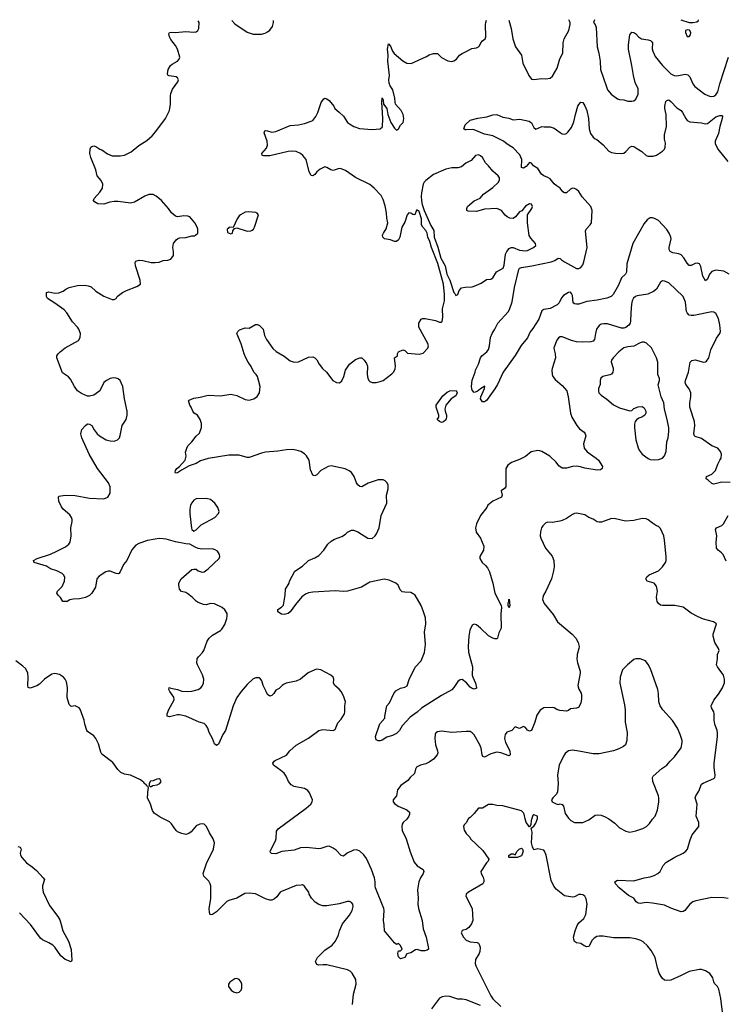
# Model space of a CAD drawing. Header units: inches. Extents: x 2057696 to 2160536, y 827480 to 1016834.
# Tile 414 of 422: x 2131967 to 2138863, y 1006592 to 1016217. Entities that reach past the tile are written whole.
import ezdxf

# ---------------------------------------------------------------- set-up
doc = ezdxf.new("R2010")
doc.units = ezdxf.units.IN
doc.header["$MEASUREMENT"] = 0
doc.layers.add('C1030', color=7, linetype='Continuous')
doc.layers.add('C1031', color=7, linetype='Continuous')

msp = doc.modelspace()

# ---------------------------------------------------------------- linework, layer by layer
at = {"layer": 'C1030', "color": 5}
for points, elevation in [([(2137413.7, 1010000), (2137412.7, 1009970), (2137417.1, 1009930), (2137443.1, 1009850), (2137443.7, 1009830), (2137423, 1009710), (2137431.9, 1009671.9), (2137454.5, 1009634.5), (2137458.3, 1009618.3), (2137457.6, 1009577.6), (2137450, 1009535.1), (2137427.4, 1009492.6), (2137410, 1009485.6), (2137350, 1009479.5), (2137330, 1009465.1), (2137310, 1009457.6), (2137245.1, 1009465.1), (2137215.4, 1009475.4), (2137190, 1009491.8), (2137170, 1009495.1), (2137090, 1009489.4), (2137052.8, 1009467.2), (2137020.9, 1009419.1), (2137000.7, 1009350), (2136970, 1009269), (2136950, 1009260.9), (2136930, 1009272.3), (2136910, 1009297.2), (2136890, 1009309.4), (2136850, 1009289.4), (2136810, 1009305.2), (2136777.3, 1009270), (2136729, 1009251), (2136710, 1009229), (2136705.5, 1009190), (2136716.1, 1009150), (2136756.5, 1009070), (2136760.7, 1009030), (2136750, 1009020.9), (2136670, 1009051), (2136630, 1009056.9), (2136570, 1009042), (2136510, 1009009.6), (2136494.5, 1009014.5), (2136486.3, 1009030), (2136477.3, 1009097.2), (2136464.2, 1009130), (2136410, 1009226.6), (2136390, 1009247), (2136370, 1009257.6), (2136330, 1009259.7), (2136190, 1009249.7), (2136090, 1009262), (2136050, 1009256), (2136034, 1009246), (2136027.3, 1009230), (2136025.5, 1009194.5), (2136030.4, 1009130), (2136050.4, 1009070), (2136052.4, 1009050), (2136046.4, 1009030), (2136011.4, 1008988.6), (2135970, 1008957.6), (2135937.2, 1008942.8), (2135884.7, 1008930), (2135846, 1008910), (2135834, 1008890), (2135824, 1008850), (2135782, 1008810), (2135761.3, 1008778.7), (2135690.7, 1008730), (2135658.8, 1008690), (2135650.6, 1008629.4), (2135616, 1008590), (2135616, 1008570), (2135630, 1008556), (2135664.7, 1008530), (2135750, 1008494), (2135774.8, 1008470), (2135777.3, 1008450), (2135770.7, 1008430), (2135750, 1008401.2), (2135714, 1008370), (2135706, 1008354), (2135700.3, 1008330), (2135705.8, 1008290), (2135742.2, 1008210), (2135783, 1008083), (2135822.2, 1007982.2), (2135850, 1007947.2), (2135910.7, 1007910), (2135918, 1007890), (2135910.4, 1007870), (2135882.4, 1007830), (2135867, 1007790), (2135856, 1007710), (2135862, 1007630), (2135858.4, 1007570), (2135863.8, 1007530), (2135901.6, 1007410), (2135910.6, 1007330), (2135939.1, 1007250), (2135963.6, 1007136.4), (2135962, 1007130), (2135950, 1007122), (2135925.4, 1007114.6), (2135890, 1007115.3), (2135850, 1007129), (2135835.3, 1007124.7), (2135790, 1007095.3), (2135750, 1007086), (2135730, 1007048.7), (2135690, 1007035.3), (2135670, 1007058), (2135662, 1007090), (2135670, 1007114), (2135690, 1007114), (2135706, 1007130), (2135690, 1007166), (2135670, 1007186), (2135650, 1007178), (2135630, 1007194), (2135533.2, 1007310), (2135529.3, 1007370), (2135521.6, 1007410), (2135527.9, 1007510), (2135525, 1007530), (2135443.5, 1007730), (2135439.8, 1007750), (2135442.4, 1007790), (2135435.1, 1007830), (2135406.6, 1007910), (2135356.8, 1008016.8), (2135330, 1008051.8), (2135290, 1008089.4), (2135261.2, 1008101.2), (2135230, 1008099.5), (2135166, 1008070), (2135130, 1008041.2), (2135110, 1008046), (2135058.4, 1008098.4), (2135030, 1008119.6), (2134990, 1008137.6), (2134970, 1008135.1), (2134910, 1008114.7), (2134890, 1008113), (2134770, 1008125.1), (2134710, 1008122.6), (2134650, 1008099.6), (2134530, 1008084.5), (2134470, 1008064.5), (2134427, 1008067), (2134417.2, 1008077.2), (2134413.2, 1008090), (2134466.3, 1008190), (2134473.3, 1008213.3), (2134476.6, 1008283.4), (2134491.4, 1008308.6), (2134766, 1008510), (2134813.2, 1008550), (2134825.2, 1008570), (2134829.2, 1008590), (2134798.9, 1008658.9), (2134783.2, 1008683.2), (2134750, 1008702.7), (2134650, 1008721.6), (2134618.3, 1008738.3), (2134593.3, 1008770), (2134570, 1008820.9), (2134550.8, 1008850.8), (2134518.9, 1008878.9), (2134446, 1008930), (2134439.3, 1008950), (2134453.2, 1008970), (2134463.5, 1008976.5), (2134573.6, 1009026.4), (2134605.2, 1009070), (2134670, 1009126.8), (2134790, 1009194.8), (2134888.7, 1009270), (2134930, 1009277.1), (2135030, 1009268.4), (2135050, 1009277.3), (2135075.8, 1009344.2), (2135110, 1009380.4), (2135139.8, 1009430), (2135144.2, 1009450), (2135143, 1009510), (2135149.5, 1009550), (2135130, 1009609), (2135110, 1009649), (2135090, 1009673.2), (2135045.2, 1009710), (2135033.2, 1009730), (2135037.2, 1009770), (2135029, 1009790), (2135008.7, 1009810), (2134910, 1009862.7), (2134870, 1009866.6), (2134850, 1009860.9), (2134787.2, 1009832.8), (2134710, 1009769.5), (2134668.3, 1009751.7), (2134570, 1009732), (2134550, 1009722.7), (2134531, 1009710), (2134501, 1009679), (2134470, 1009662), (2134450.7, 1009629.3), (2134430.6, 1009609.4), (2134410, 1009605.2), (2134390, 1009622), (2134374.5, 1009650), (2134346.6, 1009710), (2134334.2, 1009754.2), (2134317.5, 1009777.5), (2134310, 1009784), (2134275.3, 1009784.7), (2134250, 1009773.2), (2134190, 1009719.3), (2134130.3, 1009649.7), (2134090.4, 1009590), (2134051.6, 1009508.4), (2133979.3, 1009270), (2133950.7, 1009230), (2133910, 1009135.3), (2133890, 1009122), (2133870, 1009138), (2133849.5, 1009190), (2133817, 1009250), (2133806.6, 1009290), (2133790, 1009317.2), (2133770, 1009336), (2133722, 1009350), (2133589.4, 1009409.4), (2133530, 1009421.2), (2133510, 1009421.2), (2133430, 1009402.7), (2133409.5, 1009409.5), (2133407, 1009430), (2133424.9, 1009475.1), (2133475.1, 1009570), (2133473.1, 1009593.1), (2133433.2, 1009650), (2133425.2, 1009670), (2133428, 1009690), (2133442.8, 1009682.8), (2133510, 1009670.4), (2133550, 1009654), (2133608.7, 1009648.7), (2133650, 1009653.8), (2133710.6, 1009669.4), (2133735.8, 1009684.2), (2133750, 1009701.6), (2133761.7, 1009730), (2133765.4, 1009770), (2133752.9, 1009812.9), (2133702.9, 1009910), (2133697, 1009930), (2133702, 1009970), (2133712.7, 1009990), (2133722.8, 1010000)], 360), ([(2136363.2, 1010000), (2136391.7, 1009890), (2136390.4, 1009810.4), (2136394.9, 1009790), (2136421.6, 1009730), (2136432.7, 1009687.3), (2136430, 1009682), (2136410, 1009674), (2136390, 1009679.3), (2136370, 1009692.7), (2136333.7, 1009733.7), (2136290, 1009767), (2136270, 1009762.9), (2136250, 1009747), (2136211.3, 1009688.7), (2136190, 1009665.6), (2136090, 1009611.1), (2135893.7, 1009486.3), (2135850, 1009447.1), (2135782.2, 1009397.8), (2135705.5, 1009314.5), (2135678, 1009270), (2135650, 1009239.3), (2135610, 1009219.5), (2135555.9, 1009204.1), (2135510, 1009174), (2135490, 1009168.7), (2135470, 1009168.7), (2135450, 1009178), (2135442.7, 1009210), (2135486.8, 1009333.2), (2135535.3, 1009390), (2135535.3, 1009410), (2135555.3, 1009510), (2135580.2, 1009539.8), (2135622.7, 1009630), (2135644.4, 1009655.6), (2135690, 1009684), (2135730, 1009690.8), (2135754, 1009706), (2135773.4, 1009766.6), (2135832.3, 1009887.7), (2135889.3, 1009950.7), (2135910.7, 1010000)], 340), ([(2138890, 1007625.2), (2138850, 1007632.7), (2138730, 1007635.1), (2138574.6, 1007605.4), (2138546.6, 1007593.4), (2138514.8, 1007570), (2138466.8, 1007510), (2138450, 1007498), (2138430, 1007496), (2138330, 1007532), (2138270, 1007560.7), (2138150, 1007582), (2138090, 1007586.6), (2138030, 1007577.2), (2138010, 1007582), (2137993.2, 1007593.2), (2137968.7, 1007630), (2137916.6, 1007656.6), (2137825.2, 1007730), (2137789.2, 1007770), (2137782, 1007790), (2137810, 1007806), (2137970, 1007799.5), (2138070, 1007827.4), (2138130, 1007837.3), (2138169, 1007851), (2138202, 1007870), (2138225.6, 1007890), (2138255.6, 1007950), (2138282, 1007978), (2138370, 1008032.2), (2138450, 1008068.5), (2138477.6, 1008090), (2138493, 1008110), (2138501.3, 1008130), (2138519.4, 1008200.6), (2138538.7, 1008250), (2138605.2, 1008330), (2138602.7, 1008370), (2138578.7, 1008430), (2138588, 1008550), (2138568, 1008612), (2138574.5, 1008630), (2138605.4, 1008674.6), (2138630, 1008742.8), (2138646, 1008754), (2138750, 1008798.8), (2138759.3, 1008810), (2138763.7, 1008830), (2138754.5, 1008910), (2138754.8, 1008945.2), (2138787, 1009210), (2138786.8, 1009246.8), (2138782.7, 1009270), (2138759.3, 1009330), (2138752.7, 1009370), (2138753.2, 1009430), (2138749.2, 1009450), (2138729.3, 1009490), (2138725.2, 1009510), (2138750, 1009564.7), (2138796.6, 1009623.4), (2138834.8, 1009685.2), (2138854.6, 1009734.6), (2138855.3, 1009770), (2138844, 1009810), (2138785.2, 1009890), (2138777.2, 1009910), (2138785.2, 1009970), (2138785.2, 1010000)], 360), ([(2135218.9, 1006590), (2135228.2, 1006691.8), (2135254, 1006790), (2135253.4, 1006833.4), (2135217.2, 1006897.2), (2135196.3, 1006916.3), (2135170, 1006929.6), (2134970, 1006978), (2134930, 1006979.7), (2134890, 1006974), (2134870, 1006982.7), (2134858.4, 1007010), (2134878.4, 1007050), (2134916.2, 1007090), (2134950, 1007120.4), (2135019.3, 1007170), (2135052, 1007210), (2135083.7, 1007270), (2135093.6, 1007310), (2135120.1, 1007379.9), (2135190, 1007462.8), (2135217, 1007510), (2135226.6, 1007550), (2135222.7, 1007570), (2135210, 1007589), (2135190, 1007597), (2135170, 1007596.2), (2135090, 1007574.7), (2134970, 1007555.8), (2134930, 1007555.8), (2134890, 1007566.6), (2134854.5, 1007590), (2134819.3, 1007630), (2134797.2, 1007670), (2134793.2, 1007690), (2134759, 1007730), (2134750, 1007748), (2134730, 1007759), (2134718, 1007758), (2134670, 1007752.7), (2134524.7, 1007695.3), (2134512.7, 1007687.3), (2134478.3, 1007641.7), (2134456, 1007624), (2134430, 1007611.6), (2134410, 1007611.3), (2134370, 1007624.4), (2134270, 1007672), (2134210, 1007679.8), (2134165.5, 1007674.5), (2134089.1, 1007630.9), (2134010, 1007608.4), (2133990, 1007598.3), (2133890, 1007495.4), (2133850, 1007471.8), (2133827.6, 1007467.6), (2133820.5, 1007490), (2133819.7, 1007530), (2133835.8, 1007624.2), (2133834.8, 1007750), (2133829.7, 1007770), (2133815.7, 1007795.7), (2133764.8, 1007844.8), (2133761.3, 1007870), (2133791.5, 1007970), (2133861.2, 1008110), (2133869.2, 1008170), (2133857.2, 1008210), (2133821.2, 1008270), (2133793.2, 1008330), (2133770, 1008354), (2133750, 1008357.2), (2133726.4, 1008353.6), (2133690, 1008335.3), (2133641.4, 1008278.6), (2133619.3, 1008260.7), (2133590, 1008252.7), (2133550, 1008260.7), (2133510, 1008277.6), (2133494.5, 1008290), (2133450, 1008355.1), (2133430, 1008377), (2133340.1, 1008420.1), (2133281.2, 1008461.2), (2133265.4, 1008485.4), (2133244.5, 1008550), (2133215.1, 1008610), (2133222, 1008698), (2133226, 1008706), (2133222, 1008722), (2133210, 1008726), (2133202, 1008742), (2133190, 1008746), (2133180.4, 1008760.4), (2133146.6, 1008786.6), (2133051.1, 1008831.1), (2132990, 1008841.3), (2132956.6, 1008856.6), (2132926.7, 1008886.7), (2132875.6, 1008955.6), (2132770, 1009037.2), (2132758, 1009058), (2132737.2, 1009137.2), (2132711.3, 1009191.3), (2132690, 1009216), (2132630, 1009259), (2132621.2, 1009270), (2132602.7, 1009330), (2132596, 1009370), (2132558, 1009478), (2132548.9, 1009488.9), (2132510, 1009508.7), (2132470, 1009504), (2132450, 1009522), (2132429.5, 1009590), (2132434, 1009690), (2132423.8, 1009743.8), (2132411, 1009771), (2132394.5, 1009790), (2132356.6, 1009816.6), (2132310, 1009827.3), (2132280.7, 1009819.3), (2132210, 1009771.6), (2132159, 1009721), (2132135.2, 1009704.8), (2132070, 1009682.9), (2132050, 1009689), (2132046.3, 1009710), (2132050.9, 1009790), (2132046.2, 1009830), (2132026.2, 1009870), (2131998.5, 1009898.5), (2131930, 1009949.7)], 380), ([(2138840.3, 1006490), (2138817.7, 1006650), (2138799.8, 1006739.8), (2138786.3, 1006766.3), (2138756.6, 1006796.6), (2138749.2, 1006810.8), (2138741.2, 1006850), (2138712.1, 1006892.1), (2138670, 1006919), (2138630, 1006933.2), (2138610, 1006933.2), (2138510, 1006914.5), (2138430, 1006873.3), (2138330, 1006829.6), (2138290, 1006825.6), (2138270, 1006829.6), (2138246.3, 1006846.3), (2138217, 1006897), (2138198.9, 1006950), (2138177.4, 1007050), (2138139.5, 1007119.5), (2138103.3, 1007163.3), (2138061.6, 1007201.6), (2138036.8, 1007216.8), (2137990, 1007233.5), (2137930, 1007243.1), (2137770, 1007242.3), (2137670, 1007259.8), (2137630, 1007259.8), (2137605.9, 1007254.1), (2137580.4, 1007239.6), (2137562.2, 1007217.8), (2137530, 1007157.2), (2137510, 1007155.1), (2137483.8, 1007163.8), (2137450, 1007186.6), (2137410, 1007193.2), (2137390, 1007206), (2137380.9, 1007230), (2137380.7, 1007250), (2137395.1, 1007310), (2137415.7, 1007364.3), (2137430.8, 1007389.2), (2137478.9, 1007430), (2137499.7, 1007470), (2137511.8, 1007570), (2137503.6, 1007623.6), (2137489.6, 1007649.6), (2137470, 1007662.7), (2137450, 1007667), (2137430, 1007667), (2137390, 1007643.7), (2137370, 1007638.4), (2137290, 1007652.7), (2137210, 1007718.4), (2137186.4, 1007746.4), (2137162.6, 1007802.6), (2137113.3, 1008050), (2137097, 1008090), (2137090, 1008099.3), (2137030, 1008113.2), (2136990, 1008102), (2136977.2, 1008130), (2136969.5, 1008170), (2136974, 1008274), (2136966, 1008314), (2136990, 1008332), (2137010, 1008362), (2137028.7, 1008410), (2137028.7, 1008430), (2136990, 1008444), (2136983.4, 1008436.6), (2136964, 1008390), (2136962, 1008350), (2136954, 1008326), (2136950, 1008326), (2136917.2, 1008370), (2136905.4, 1008405.4), (2136897.6, 1008450), (2136890, 1008465.2), (2136870, 1008482.7), (2136690, 1008533.2), (2136630, 1008534), (2136590, 1008544), (2136550, 1008544), (2136490, 1008509), (2136450, 1008508), (2136430, 1008488), (2136410, 1008458), (2136370, 1008418), (2136351.6, 1008408.4), (2136330, 1008366), (2136310, 1008346), (2136304.7, 1008330), (2136310, 1008294), (2136330, 1008262), (2136366, 1008226), (2136371.3, 1008210), (2136494.2, 1008094.2), (2136551.3, 1008010), (2136544.7, 1007990), (2136530, 1007975.3), (2136474, 1007890), (2136476.3, 1007870), (2136496, 1007836), (2136504.2, 1007810), (2136504.2, 1007790), (2136494.4, 1007770), (2136352.8, 1007687.2), (2136330.7, 1007669.3), (2136327.3, 1007650), (2136388.7, 1007528.7), (2136394.9, 1007410), (2136381.7, 1007378.3), (2136355.6, 1007344.4), (2136330, 1007325.2), (2136302, 1007318), (2136291.3, 1007310), (2136282.8, 1007290), (2136302.8, 1007250), (2136330, 1007220.7), (2136370, 1007201.6), (2136436.4, 1007196.4), (2136450, 1007190.7), (2136460.5, 1007170), (2136466.9, 1007146.9), (2136464.9, 1007110), (2136457.3, 1007090), (2136420.2, 1007030), (2136416.9, 1006990), (2136423.2, 1006970), (2136570, 1006676.5), (2136590, 1006646.2), (2136669, 1006570)], 380), ([(2131950, 1008135.3), (2131970, 1008126.8), (2131980.5, 1008110), (2131972.4, 1008070), (2131974, 1008050), (2131985.9, 1008025.9), (2132034, 1007974), (2132090, 1007936.4), (2132130, 1007899.3), (2132197.3, 1007830), (2132210, 1007811), (2132188.5, 1007751.5), (2132188.2, 1007730), (2132197.1, 1007690), (2132257.1, 1007557.1), (2132338, 1007450), (2132357.3, 1007417.3), (2132373.5, 1007373.5), (2132388.5, 1007310), (2132442.4, 1007210), (2132470.5, 1007129.5), (2132476, 1007024), (2132470, 1007008.7), (2132410, 1007029.2), (2132370, 1007066), (2132309.8, 1007149.8), (2132289.8, 1007169.8), (2132250, 1007194), (2132190, 1007221.7), (2132170, 1007237.7), (2132073, 1007373), (2131965.5, 1007485.5)], 380), ([(2136470, 1006579.7), (2136330, 1006634.8), (2136290, 1006643.2), (2136250, 1006643.1), (2136170, 1006669.7), (2136130, 1006673), (2136094.6, 1006665.4), (2136070, 1006651.8), (2135990, 1006549.4)], 380)]:
    msp.add_lwpolyline(points, dxfattribs=dict(at, elevation=elevation))
for points, elevation in [([(2138030, 1009969), (2137990, 1009969), (2137970, 1009961.2), (2137906, 1009910), (2137858, 1009862), (2137834, 1009790), (2137830.6, 1009730), (2137878.3, 1009518.3), (2137883.7, 1009470), (2137885.2, 1009350), (2137904.9, 1009250), (2137900.3, 1009170), (2137888, 1009130), (2137866.6, 1009113.4), (2137822, 1009090), (2137770, 1009069.8), (2137630, 1009039.8), (2137570, 1009040.3), (2137430, 1009068.3), (2137370, 1009075.6), (2137330.4, 1009069.6), (2137318.3, 1009061.7), (2137297, 1009043), (2137281.1, 1009018.9), (2137238.7, 1008930), (2137223.9, 1008836.1), (2137228.5, 1008750), (2137223.8, 1008670), (2137213.8, 1008646.2), (2137178, 1008610), (2137164.7, 1008590), (2137171.6, 1008571.6), (2137210, 1008551.3), (2137230, 1008546), (2137249.2, 1008550.8), (2137270, 1008546), (2137280.7, 1008530), (2137299, 1008459), (2137313.5, 1008433.5), (2137330.4, 1008410.4), (2137354.8, 1008390), (2137390, 1008370.7), (2137470, 1008370.7), (2137530, 1008395.5), (2137590, 1008440.7), (2137610, 1008444.9), (2137650, 1008440.5), (2137690, 1008426), (2137725.8, 1008405.9), (2137783.4, 1008363.4), (2137830, 1008316), (2137890, 1008286), (2137930, 1008276), (2137990, 1008286.8), (2138058, 1008310), (2138094, 1008330), (2138121.5, 1008358.5), (2138150, 1008401), (2138176, 1008430), (2138200.9, 1008490), (2138212.3, 1008570), (2138212.3, 1008610), (2138209.1, 1008630.9), (2138153, 1008770), (2138151.3, 1008808.7), (2138157.1, 1008822.9), (2138241.7, 1008898.3), (2138291, 1008929), (2138322.9, 1008970), (2138365.6, 1009010), (2138430, 1009100.7), (2138441.3, 1009150), (2138439.7, 1009170), (2138422, 1009230), (2138395.4, 1009290), (2138346.3, 1009366.3), (2138251.8, 1009470), (2138227, 1009510), (2138214.5, 1009550), (2138209.4, 1009630), (2138202, 1009670), (2138132, 1009870), (2138110, 1009915.3), (2138082, 1009950)], 380), ([(2133330, 1008795.3), (2133306.4, 1008793.6), (2133270, 1008778), (2133246.4, 1008773.6), (2133232, 1008750), (2133232.7, 1008732.7), (2133242, 1008722), (2133250, 1008722), (2133268.4, 1008731.6), (2133310, 1008738), (2133335.3, 1008750), (2133348, 1008770), (2133338, 1008790)], 380), ([(2136750, 1008026), (2136746, 1008030), (2136747.3, 1008047.3), (2136770, 1008062), (2136790, 1008062), (2136810, 1008054), (2136828, 1008090), (2136848.7, 1008110), (2136870, 1008118), (2136882, 1008110), (2136886, 1008090), (2136874.8, 1008050), (2136870, 1008044), (2136830, 1008028)], 380), ([(2134090, 1006844), (2134070, 1006842), (2134022, 1006810), (2134006, 1006790), (2134007.1, 1006767.1), (2134032, 1006730), (2134055.3, 1006715.3), (2134090, 1006706), (2134110, 1006712), (2134130, 1006732), (2134139, 1006750), (2134137.2, 1006790), (2134130, 1006808), (2134110, 1006835.3)], 420)]:
    msp.add_lwpolyline(points, close=True, dxfattribs=dict(at, elevation=elevation))
at = {"layer": 'C1031', "color": 5}
for points, elevation in [([(2138429.6, 1016216.2), (2138510, 1016187.6), (2138550, 1016187.6), (2138583.3, 1016196.7), (2138602, 1016210), (2138602.3, 1016216.5)], 360), ([(2133722.8, 1010000), (2133753.2, 1010030), (2133766, 1010050), (2133799.1, 1010140.9), (2133818, 1010170), (2133850, 1010200.7), (2133930, 1010247.3), (2133941.2, 1010258.8), (2133970, 1010304.7), (2133990, 1010362), (2133995.1, 1010390), (2133993.8, 1010413.8), (2133970, 1010449), (2133944, 1010470), (2133870, 1010505.2), (2133830.9, 1010509.1), (2133790, 1010496), (2133761.5, 1010501.5), (2133710, 1010521.2), (2133690, 1010534), (2133653.4, 1010573.4), (2133610, 1010605.2), (2133590, 1010616), (2133547, 1010627), (2133529.6, 1010649.6), (2133520.9, 1010690), (2133521.2, 1010710), (2133544, 1010750), (2133650, 1010841), (2133670, 1010846), (2133690, 1010844.7), (2133712, 1010830), (2133750, 1010817.3), (2133770, 1010820.7), (2133809, 1010850), (2133917.2, 1010950), (2133921.2, 1010970), (2133919, 1010990), (2133900.2, 1011020.2), (2133876.2, 1011036.2), (2133850, 1011043.7), (2133750, 1011042.7), (2133710, 1011049.2), (2133680.1, 1011060.1), (2133629.4, 1011089.4), (2133590, 1011092.3), (2133490, 1011111.6), (2133399.3, 1011139.3), (2133370, 1011143.6), (2133330, 1011145.1), (2133290, 1011140.5), (2133215.6, 1011124.4), (2133130, 1011097), (2133100.7, 1011079.3), (2133063.9, 1011036.1), (2133013.4, 1010930), (2132982, 1010890), (2132950, 1010819), (2132935.5, 1010804.5), (2132930, 1010801.2), (2132910, 1010803.7), (2132850, 1010825.1), (2132830, 1010825.1), (2132810, 1010818.4), (2132743.8, 1010776.2), (2132720.5, 1010750), (2132706.8, 1010670), (2132670.7, 1010610), (2132650, 1010589.3), (2132610, 1010569.5), (2132550, 1010555.1), (2132490, 1010552.3), (2132455.2, 1010544.8), (2132429.2, 1010529.2), (2132389.4, 1010529.4), (2132364, 1010570), (2132342, 1010590), (2132328.7, 1010610), (2132337.2, 1010630), (2132382.9, 1010677.1), (2132405.2, 1010730), (2132408.9, 1010768.9), (2132395.3, 1010790), (2132382, 1010802), (2132328.7, 1010830), (2132268.2, 1010848.2), (2132230, 1010874.5), (2132109.5, 1010909.5), (2132102, 1010930), (2132138, 1010950), (2132266.2, 1010993.8), (2132330, 1011020.5), (2132414.6, 1011065.4), (2132446.6, 1011090), (2132459.6, 1011110), (2132469.6, 1011170), (2132466, 1011250), (2132479.3, 1011310), (2132479.3, 1011330), (2132473.2, 1011350), (2132456.6, 1011376.6), (2132392.9, 1011432.9), (2132374.9, 1011454.9), (2132349.6, 1011510), (2132345.2, 1011550), (2132350, 1011558), (2132410, 1011567.7), (2132510, 1011564.9), (2132650, 1011538.7), (2132787.3, 1011532.7), (2132829.6, 1011550.4), (2132849.4, 1011590), (2132849.5, 1011650), (2132834.5, 1011690), (2132726.6, 1011830), (2132645.6, 1011970), (2132573.2, 1012130), (2132564, 1012170), (2132575.3, 1012210), (2132610, 1012251.3), (2132630, 1012264.7), (2132650, 1012262), (2132670.6, 1012250.6), (2132694, 1012206), (2132722.8, 1012170), (2132746, 1012150), (2132810.5, 1012110.5), (2132850, 1012099.1), (2132890, 1012097.3), (2132922, 1012110), (2132941.2, 1012130), (2132949.4, 1012150.6), (2132969.3, 1012250), (2133006, 1012310), (2133017.2, 1012350), (2133017.2, 1012390), (2132989.4, 1012510), (2132974.7, 1012630), (2132950, 1012689.3), (2132930, 1012705.6), (2132910, 1012713), (2132884.8, 1012715.2), (2132851.9, 1012708.1), (2132816, 1012690), (2132787.3, 1012670), (2132750, 1012589.2), (2132690, 1012546), (2132650, 1012535.1), (2132630, 1012535.1), (2132570, 1012562.9), (2132532.3, 1012590), (2132502.9, 1012630), (2132464.1, 1012704.1), (2132444.1, 1012724.1), (2132384.4, 1012764.4), (2132329.4, 1012910), (2132329.5, 1012930.5), (2132341.2, 1012950), (2132361.2, 1012970), (2132410, 1013007.7), (2132540.2, 1013079.8), (2132559, 1013110), (2132561.2, 1013150), (2132546, 1013190), (2132532.3, 1013210), (2132483.9, 1013263.9), (2132426.6, 1013350), (2132400.1, 1013380.1), (2132310, 1013446), (2132238, 1013490), (2132228.4, 1013511.6), (2132228, 1013550), (2132250, 1013558), (2132310, 1013542.8), (2132350, 1013547.3), (2132390, 1013562.8), (2132416.6, 1013583.4), (2132450, 1013599.1), (2132530, 1013618), (2132602, 1013622), (2132635.9, 1013615.9), (2132664.5, 1013604.5), (2132710, 1013562.8), (2132790, 1013514.8), (2132870, 1013482), (2132890, 1013482), (2132910, 1013492), (2132919, 1013510), (2132970, 1013550.7), (2133010, 1013570.7), (2133112.9, 1013607.1), (2133148, 1013630), (2133145.2, 1013670), (2133097, 1013810), (2133096, 1013844), (2133102.5, 1013857.5), (2133132.7, 1013867.3), (2133170, 1013863), (2133250, 1013843.8), (2133290, 1013841.6), (2133330, 1013848), (2133370, 1013862.8), (2133413.6, 1013866.4), (2133443.1, 1013876.9), (2133468.7, 1013911.3), (2133469.2, 1013950), (2133462.7, 1013990), (2133469.2, 1014030), (2133495.5, 1014064.5), (2133510, 1014076), (2133530, 1014082.8), (2133590, 1014086.8), (2133650, 1014104.7), (2133674.6, 1014105.4), (2133686, 1014110), (2133706, 1014130), (2133708, 1014170), (2133702, 1014190), (2133678, 1014230), (2133630, 1014288), (2133610, 1014295.3), (2133570, 1014298), (2133510, 1014288.7), (2133490, 1014295.3), (2133448.9, 1014328.9), (2133422, 1014370), (2133354, 1014450), (2133301.2, 1014490), (2133270, 1014506.6), (2133230, 1014507), (2133191, 1014490), (2133090, 1014432.3), (2133050, 1014424.5), (2132930, 1014439.5), (2132890, 1014439.5), (2132848, 1014432), (2132790, 1014414), (2132730, 1014415.3), (2132696.4, 1014436.4), (2132688.7, 1014450), (2132695.3, 1014470), (2132748.7, 1014530), (2132775.3, 1014570), (2132778, 1014610), (2132763.1, 1014643.1), (2132725.2, 1014690), (2132709.2, 1014750), (2132662.7, 1014870), (2132653.2, 1014910), (2132654, 1014950), (2132662, 1014970), (2132670, 1014978), (2132690, 1014984.7), (2132710, 1014978), (2132750.8, 1014950.8), (2132770, 1014946), (2132824.9, 1014904.9), (2132870, 1014884.9), (2132950, 1014884.9), (2132990, 1014890.7), (2133054.8, 1014925.2), (2133132.1, 1014987.9), (2133210, 1015034.8), (2133260.1, 1015079.9), (2133297.2, 1015122.8), (2133393.2, 1015250), (2133429.2, 1015330), (2133442, 1015390), (2133439.6, 1015470), (2133444.4, 1015495.6), (2133461.3, 1015538.7), (2133513.2, 1015610), (2133517.2, 1015630), (2133509.3, 1015649.3), (2133496.6, 1015656.6), (2133426.3, 1015666.3), (2133414, 1015674), (2133410, 1015686), (2133419.3, 1015730), (2133441.2, 1015770), (2133456.6, 1015783.4), (2133509, 1015810), (2133525.2, 1015830), (2133532.3, 1015850), (2133509.4, 1015930), (2133490, 1015965.2), (2133443.3, 1016023.3), (2133429.4, 1016050), (2133423.2, 1016076.8), (2133429.4, 1016090.6), (2133446.6, 1016093.4), (2133490, 1016090.5), (2133590, 1016102), (2133670, 1016094.8), (2133690, 1016098.8), (2133708.7, 1016110), (2133719, 1016130), (2133719.3, 1016190), (2133711.9, 1016206.8)], 360), ([(2135910.7, 1010000), (2135923.7, 1010030), (2135931.3, 1010110), (2135923.1, 1010230), (2135937.4, 1010310), (2135931.6, 1010370), (2135914.8, 1010430), (2135891.1, 1010491.1), (2135831.3, 1010591.3), (2135790, 1010618), (2135730, 1010619.6), (2135704.9, 1010624.9), (2135685.1, 1010645.1), (2135666.6, 1010690), (2135642.7, 1010710), (2135578.3, 1010738.3), (2135530, 1010746.6), (2135390, 1010717.7), (2135306.8, 1010670), (2135170, 1010629.6), (2135130, 1010627.6), (2135050, 1010635.1), (2134830, 1010620.5), (2134790, 1010613.6), (2134759, 1010601), (2134725.2, 1010574.8), (2134660.7, 1010499.3), (2134610.3, 1010430), (2134590, 1010413.3), (2134550, 1010402.9), (2134525.6, 1010405.6), (2134488.7, 1010430), (2134488, 1010450), (2134525.6, 1010474.4), (2134544.7, 1010495.3), (2134562, 1010590), (2134564, 1010650), (2134599, 1010710), (2134604, 1010730), (2134654.8, 1010825.2), (2134730, 1010876), (2134789.6, 1010930.4), (2134850, 1010956.3), (2134890, 1010980.7), (2134939, 1011030), (2134979, 1011090), (2135010, 1011118.8), (2135042.5, 1011137.5), (2135115.3, 1011164.7), (2135151.9, 1011188.1), (2135170, 1011206), (2135210, 1011226), (2135230, 1011226), (2135270, 1011210.8), (2135370, 1011148.4), (2135410, 1011147), (2135440.7, 1011170), (2135454, 1011190), (2135479.5, 1011250), (2135498, 1011370), (2135556, 1011490), (2135552.7, 1011570), (2135569, 1011630), (2135568.9, 1011668.9), (2135553.6, 1011693.6), (2135538, 1011710), (2135518, 1011718), (2135470, 1011718), (2135373.4, 1011686.6), (2135310, 1011649.4), (2135290, 1011652.3), (2135270, 1011669.3), (2135257, 1011690), (2135234, 1011750), (2135210, 1011789.2), (2135188.1, 1011808.1), (2135148, 1011828), (2135010, 1011855.1), (2134981, 1011850), (2134910.8, 1011810), (2134870, 1011766.6), (2134850, 1011759.3), (2134830, 1011765.2), (2134810, 1011818), (2134794.7, 1011910), (2134770, 1011952), (2134750, 1011973.6), (2134714.9, 1011994.9), (2134670, 1012008.3), (2134630, 1012014), (2134572.9, 1012012.9), (2134490, 1011999.2), (2134369.2, 1011990.8), (2134330, 1011981.1), (2134210, 1011938), (2134190, 1011938), (2134110, 1011959.5), (2134010, 1011960.7), (2133810, 1011927.3), (2133733.8, 1011906.2), (2133690, 1011879.7), (2133624.4, 1011855.6), (2133546.6, 1011813.4), (2133510, 1011786), (2133490, 1011784), (2133487, 1011790), (2133489.6, 1011810.4), (2133501.2, 1011830), (2133529.2, 1011850), (2133582.7, 1011910), (2133594, 1011950), (2133588.7, 1011990), (2133599, 1012030), (2133609, 1012050), (2133649.5, 1012090.5), (2133690, 1012146), (2133723.7, 1012176.3), (2133742.7, 1012230), (2133742.7, 1012270), (2133729.3, 1012310), (2133705.2, 1012350), (2133672.1, 1012372.1), (2133657.2, 1012390), (2133643.7, 1012430), (2133629.4, 1012450), (2133622.7, 1012470), (2133618, 1012490), (2133624, 1012496), (2133670, 1012516), (2133730, 1012526), (2133810, 1012546.8), (2133930, 1012539.1), (2134030, 1012557.3), (2134090, 1012544), (2134170, 1012503), (2134210, 1012497.3), (2134255.3, 1012510), (2134286.3, 1012533.7), (2134309.2, 1012570), (2134316, 1012630), (2134289.5, 1012729.5), (2134277.2, 1012750), (2134254, 1012770), (2134230, 1012828), (2134199, 1012870), (2134177.2, 1012910), (2134159.3, 1012950), (2134130, 1013048), (2134088.7, 1013150), (2134098, 1013170), (2134114.6, 1013185.4), (2134170, 1013204.7), (2134210, 1013202), (2134270, 1013238), (2134290, 1013238), (2134310, 1013226), (2134346, 1013190), (2134358.8, 1013130), (2134377.3, 1013090), (2134442, 1013002), (2134472.7, 1012972.7), (2134550, 1012926.7), (2134610, 1012881.3), (2134650, 1012868.4), (2134690, 1012873), (2134790, 1012918.8), (2134830, 1012921), (2134850, 1012910.8), (2134870, 1012891), (2134894, 1012850), (2134927.1, 1012807.1), (2134966, 1012770), (2135026, 1012690), (2135062, 1012670), (2135091.4, 1012668.6), (2135114.2, 1012685.8), (2135133.2, 1012730), (2135149.3, 1012790.7), (2135189, 1012850), (2135250, 1012896), (2135290, 1012911.3), (2135310, 1012911.3), (2135332, 1012890), (2135355.3, 1012855.3), (2135366, 1012830), (2135363.8, 1012750), (2135370, 1012712), (2135378.8, 1012690), (2135390, 1012678.8), (2135410, 1012670.8), (2135450, 1012670.8), (2135490, 1012678.8), (2135518, 1012690), (2135604.7, 1012755.3), (2135624, 1012776), (2135636, 1012804), (2135639, 1012830), (2135628.7, 1012910), (2135658, 1012930), (2135658, 1012950), (2135670, 1012971.3), (2135710, 1012990.8), (2135730, 1012982), (2135758, 1012958), (2135872.1, 1012947.9), (2135910, 1012956), (2135955.5, 1013004.5), (2135961.2, 1013030), (2135956, 1013050), (2135867, 1013210), (2135866, 1013250), (2135892, 1013288), (2135904.8, 1013295.2), (2135930, 1013297.1), (2136030, 1013275.5), (2136070, 1013260.5), (2136090, 1013259.1), (2136094.6, 1013265.4), (2136100.8, 1013310), (2136099.7, 1013390), (2136118.4, 1013470), (2136119.8, 1013530), (2136108.2, 1013630), (2136054.8, 1013834.8), (2135990.6, 1013990), (2135973.5, 1014050), (2135956.2, 1014090), (2135948.8, 1014130), (2135935.5, 1014155.5), (2135905.1, 1014190), (2135894.3, 1014210), (2135893.3, 1014270), (2135870, 1014342.7), (2135850, 1014356), (2135846.2, 1014353.8), (2135830, 1014309.2), (2135810, 1014312.7), (2135790, 1014324.5), (2135770, 1014329.2), (2135752.3, 1014307.7), (2135730, 1014239), (2135703, 1014190), (2135680.7, 1014090), (2135670, 1014064), (2135650, 1014049.2), (2135630.7, 1014049.3), (2135590, 1014065.2), (2135533.6, 1014073.6), (2135515.3, 1014090), (2135514, 1014110), (2135522, 1014130), (2135549.1, 1014170.9), (2135565.2, 1014230), (2135556.1, 1014276.1), (2135552.4, 1014330), (2135537, 1014397), (2135517.8, 1014457.8), (2135498.2, 1014498.2), (2135432, 1014570), (2135390, 1014604.2), (2135250, 1014674), (2135150, 1014742), (2135110, 1014759.7), (2135090, 1014760.5), (2135030, 1014742), (2135007.6, 1014747.6), (2134970, 1014773.2), (2134950, 1014779), (2134904.5, 1014755.5), (2134870.6, 1014729.4), (2134850, 1014702), (2134832, 1014690), (2134814.6, 1014694.6), (2134797.2, 1014730), (2134766, 1014850), (2134732.7, 1014890), (2134710, 1014909.5), (2134670, 1014927), (2134630, 1014932), (2134590, 1014926.6), (2134410, 1014886.6), (2134350, 1014886), (2134338, 1014890), (2134335.3, 1014895.3), (2134334, 1014910), (2134378.4, 1014961.6), (2134389.3, 1014990), (2134386.6, 1015030), (2134356, 1015110), (2134362, 1015130), (2134370, 1015133.4), (2134389.5, 1015130.5), (2134430, 1015117.1), (2134470, 1015122.4), (2134610, 1015182.4), (2134690, 1015188.4), (2134750, 1015200.4), (2134816.9, 1015223.1), (2134830, 1015230.5), (2134861.6, 1015270), (2134880.7, 1015310), (2134912.5, 1015407.5), (2134938, 1015442), (2134950, 1015451), (2134970, 1015442.8), (2134990, 1015426.8), (2135036, 1015370), (2135046, 1015350), (2135090, 1015314), (2135130, 1015273.4), (2135171.5, 1015211.5), (2135190, 1015197), (2135232.3, 1015172.3), (2135287.7, 1015152.3), (2135410, 1015141.7), (2135490, 1015150.3), (2135511.6, 1015168.4), (2135515.8, 1015250), (2135505.3, 1015410), (2135510, 1015451.3), (2135518, 1015430), (2135522.8, 1015390), (2135553.7, 1015350), (2135564.6, 1015290), (2135594.9, 1015210), (2135630, 1015156.4), (2135650, 1015137.3), (2135669.6, 1015150.4), (2135690, 1015184), (2135716, 1015210), (2135722, 1015250), (2135714, 1015290), (2135694, 1015330), (2135640.7, 1015390), (2135634.7, 1015410), (2135634.5, 1015450), (2135614.6, 1015530), (2135588.8, 1015570), (2135577.4, 1015597.4), (2135574.6, 1015630), (2135580.6, 1015670), (2135565.6, 1015810), (2135568.3, 1015868.3), (2135560.4, 1015930), (2135570, 1015982), (2135590, 1015958), (2135610.4, 1015910), (2135627.2, 1015887.2), (2135710, 1015813), (2135750, 1015792.7), (2135791.6, 1015788.4), (2135944.1, 1015855.9), (2135970, 1015874), (2136010, 1015886.8), (2136050, 1015886), (2136088.5, 1015848.5), (2136150, 1015813), (2136190, 1015808), (2136210, 1015813.4), (2136236, 1015830), (2136266, 1015870), (2136290, 1015887.7), (2136330, 1015904), (2136385.4, 1015934.6), (2136430, 1015942.8), (2136449.4, 1015950.6), (2136459.5, 1015960.5), (2136474, 1015990), (2136489, 1016010), (2136516, 1016030), (2136523.7, 1016050), (2136519.5, 1016170), (2136520.9, 1016190), (2136528.7, 1016212.4)], 340), ([(2134039.6, 1016207.5), (2134070, 1016176.3), (2134190, 1016095.5), (2134250, 1016075.5), (2134330, 1016074.8), (2134364.7, 1016084.7), (2134390, 1016098.8), (2134410, 1016114.8), (2134438, 1016150), (2134446.6, 1016190), (2134447.8, 1016208.3)], 360), ([(2136746.3, 1016212.8), (2136770.3, 1016130.3), (2136785.3, 1016030), (2136812.2, 1015950), (2136870.4, 1015870), (2136884.2, 1015790), (2136943.8, 1015670), (2136970, 1015634.8), (2136990, 1015630.6), (2137070, 1015642), (2137110, 1015638), (2137150, 1015646), (2137174.2, 1015665.9), (2137218.2, 1015741.8), (2137247.1, 1015832.9), (2137273.6, 1015890), (2137279.1, 1015990), (2137288.3, 1016030), (2137332.1, 1016110), (2137347.3, 1016170), (2137346.6, 1016190), (2137334.2, 1016214)], 340), ([(2137585.3, 1016214.5), (2137574, 1016190), (2137590.3, 1016170.3), (2137601.2, 1016141.2), (2137610, 1015951.3), (2137626.5, 1015890), (2137640.8, 1015810), (2137644.5, 1015730), (2137700.7, 1015560.7), (2137712.5, 1015532.5), (2137730, 1015506.8), (2137748.5, 1015488.5), (2137810, 1015444), (2137830, 1015437.3), (2137870, 1015433.4), (2137910, 1015420.7), (2137950, 1015419.1), (2137970, 1015424.9), (2137990, 1015438.8), (2138009.7, 1015490), (2138010, 1015542), (2137982.8, 1015602.8), (2137964.8, 1015670), (2137950.8, 1015770), (2137917.2, 1015930), (2137917.8, 1015970), (2137931.3, 1016068.7), (2137950, 1016094), (2137970, 1016090.7), (2137990, 1016078), (2138015.5, 1016050), (2138042.8, 1016030), (2138110, 1016018.7), (2138131.7, 1016011.7), (2138142.4, 1016002.4), (2138150.8, 1015990), (2138149.1, 1015930.9), (2138153.4, 1015910), (2138176, 1015856), (2138248.7, 1015768.7), (2138330, 1015687.7), (2138364, 1015670), (2138390, 1015666.5), (2138470, 1015684.4), (2138497.7, 1015677.7), (2138516.9, 1015656.9), (2138544.5, 1015590), (2138564.2, 1015564.1), (2138663.1, 1015490), (2138710, 1015470.2), (2138730, 1015465.8), (2138751.6, 1015468.4), (2138770, 1015482.4), (2138791.1, 1015510), (2138810.9, 1015590), (2138894.7, 1015850)], 340), ([(2138900.5, 1013730), (2138850, 1013757.7), (2138770, 1013768.2), (2138730, 1013754.8), (2138707.7, 1013730), (2138690, 1013680.9), (2138670, 1013665.1), (2138643.2, 1013710), (2138622.9, 1013802.9), (2138610, 1013831.5), (2138590, 1013838.3), (2138570, 1013833.7), (2138530, 1013813.7), (2138510, 1013815.4), (2138490, 1013836.9), (2138457.8, 1013890), (2138430, 1013917.6), (2138410, 1013926.8), (2138350, 1013938.2), (2138323, 1013950), (2138313.5, 1013970), (2138314, 1013990), (2138333.1, 1014073.1), (2138331.8, 1014091.8), (2138315.4, 1014130), (2138290, 1014166), (2138210, 1014253.3), (2138170, 1014274), (2138150, 1014280.7), (2138130, 1014280.7), (2138099.3, 1014260.7), (2138070, 1014224.5), (2137957.7, 1014030), (2137899.6, 1013830), (2137898.5, 1013750), (2137888.8, 1013730), (2137848.2, 1013691.8), (2137819, 1013621), (2137767, 1013530), (2137748.2, 1013511.8), (2137705.3, 1013494.7), (2137610, 1013475.4), (2137510, 1013461.6), (2137430, 1013435.1), (2137410, 1013435.4), (2137390, 1013439.7), (2137376.2, 1013450), (2137370, 1013522), (2137360.8, 1013540.8), (2137350, 1013552.8), (2137330, 1013549.7), (2137280.3, 1013519.7), (2137262.9, 1013497.1), (2137238.4, 1013450), (2137220.7, 1013430), (2137150, 1013392.3), (2137090, 1013382.7), (2137071, 1013370), (2137041.7, 1013290), (2136982, 1013198), (2136955.2, 1013164.8), (2136930, 1013107.6), (2136869.2, 1013030.8), (2136810, 1012935.1), (2136690.5, 1012770), (2136635.5, 1012650), (2136610, 1012609.2), (2136530, 1012495.3), (2136510, 1012482), (2136490, 1012482), (2136469, 1012510), (2136473.2, 1012530), (2136509, 1012610), (2136513.2, 1012633.2), (2136470, 1012609.3), (2136437.8, 1012582.2), (2136410, 1012574), (2136390, 1012596.9), (2136385.5, 1012610), (2136382.8, 1012630), (2136390, 1012692), (2136419.3, 1012770), (2136422.7, 1012790), (2136452.3, 1012850), (2136469.6, 1012910), (2136484.2, 1012930), (2136531.6, 1012968.4), (2136548.3, 1012991.7), (2136559.2, 1013030), (2136568.2, 1013110), (2136584.7, 1013150), (2136611.6, 1013190), (2136639.3, 1013250), (2136739.6, 1013360.4), (2136755.1, 1013384.9), (2136780.7, 1013459.3), (2136801.8, 1013598.2), (2136844.7, 1013775.3), (2136852.8, 1013787.2), (2136870, 1013795), (2136970.4, 1013809.6), (2137159.5, 1013850), (2137197, 1013863), (2137230, 1013884.9), (2137250, 1013882.4), (2137261.3, 1013870), (2137292.9, 1013850), (2137410, 1013784.3), (2137430, 1013784.2), (2137450, 1013795.2), (2137470, 1013820.9), (2137481.5, 1013850), (2137512.2, 1013990), (2137495.8, 1014150), (2137501.6, 1014170), (2137542.4, 1014210), (2137554, 1014230), (2137562.8, 1014350), (2137549.8, 1014390), (2137464.3, 1014484.3), (2137430, 1014536.9), (2137410, 1014557.4), (2137390, 1014568), (2137370, 1014569.6), (2137350, 1014560.5), (2137310, 1014524.5), (2137290, 1014523.7), (2137274.9, 1014534.9), (2137249.5, 1014570), (2137210, 1014595.1), (2137190, 1014613.7), (2137150, 1014659.8), (2137130, 1014672.9), (2137089, 1014689), (2137065.7, 1014705.7), (2137030, 1014763), (2136988.7, 1014788.7), (2136970, 1014814), (2136950, 1014819.3), (2136917.5, 1014782.5), (2136890, 1014765.1), (2136872.3, 1014772.3), (2136872.9, 1014850), (2136854.1, 1014894.1), (2136790, 1014963.5), (2136730, 1015000.5), (2136694.7, 1015030), (2136590, 1015081.5), (2136510, 1015097.2), (2136410, 1015139.8), (2136390, 1015144), (2136330, 1015139.5), (2136320.7, 1015140.7), (2136309, 1015150), (2136319.3, 1015190), (2136370, 1015236), (2136445.4, 1015254.6), (2136531.9, 1015268.1), (2136590, 1015286.8), (2136629.1, 1015290.9), (2136690, 1015264), (2136746, 1015254), (2136790, 1015239.3), (2136854.8, 1015245.2), (2136944.9, 1015224.9), (2136967.6, 1015207.6), (2136990, 1015164), (2137010, 1015144.9), (2137070, 1015172.7), (2137091.9, 1015168.1), (2137150, 1015170.5), (2137190, 1015156.4), (2137250, 1015113.4), (2137270, 1015102), (2137290, 1015098), (2137310, 1015104.9), (2137323.6, 1015116.4), (2137358.4, 1015161.6), (2137382.8, 1015217.2), (2137397.7, 1015290), (2137423, 1015370), (2137430, 1015386.8), (2137450, 1015412), (2137470, 1015406), (2137490, 1015376), (2137508.2, 1015330), (2137527.2, 1015250), (2137531.7, 1015150), (2137544.9, 1015104.9), (2137570, 1015068.2), (2137590, 1015052.7), (2137606.6, 1015046.6), (2137670, 1014994.9), (2137723, 1014930), (2137750, 1014919), (2137790, 1014911.4), (2137850, 1014907.7), (2137870, 1014913.4), (2137890, 1014927), (2137930, 1014970.6), (2137950, 1014979.3), (2137970, 1014975.8), (2137990, 1014964.2), (2138046.8, 1014926.8), (2138090, 1014888.5), (2138110, 1014881.3), (2138157.7, 1014882.3), (2138190, 1014892.4), (2138250, 1014932.4), (2138267.6, 1014950), (2138275.1, 1014970), (2138277.7, 1015010), (2138268.6, 1015050), (2138268.5, 1015090), (2138288.7, 1015171.3), (2138286.4, 1015290), (2138271.6, 1015350), (2138271.6, 1015370), (2138282.7, 1015417.3), (2138290, 1015426.8), (2138310, 1015433), (2138330, 1015418), (2138390, 1015354), (2138430.7, 1015330), (2138445.5, 1015310), (2138475.8, 1015250), (2138491.5, 1015231.5), (2138517.2, 1015217.2), (2138629.1, 1015209.1), (2138670, 1015198.4), (2138690, 1015201.3), (2138770, 1015266), (2138810, 1015281.6), (2138830, 1015278.8), (2138834.4, 1015270), (2138833.1, 1015250), (2138808.5, 1015171.5), (2138795.6, 1015104.4), (2138765.2, 1015030), (2138765.1, 1015005.1), (2138790.9, 1014950.9), (2138888.9, 1014830)], 320), ([(2138910, 1011692.3), (2138830, 1011695.1), (2138750, 1011675.6), (2138730, 1011682), (2138696.5, 1011716.5), (2138675.1, 1011730), (2138680.7, 1011750), (2138730, 1011774.9), (2138767.8, 1011810), (2138788.3, 1011871.7), (2138808.1, 1011911.9), (2138822.7, 1011930), (2138824.5, 1011970), (2138815.8, 1011995.8), (2138789.7, 1012029.7), (2138730, 1012051.3), (2138630, 1012124.4), (2138570, 1012143), (2138562.4, 1012150), (2138556.9, 1012170), (2138564.7, 1012250), (2138563.1, 1012290), (2138516.4, 1012430), (2138517.6, 1012470), (2138527.4, 1012530), (2138525.1, 1012570), (2138510, 1012609.6), (2138477.2, 1012650), (2138470.9, 1012670), (2138474, 1012690), (2138504.2, 1012770), (2138520.5, 1012870), (2138536.2, 1012883.8), (2138570, 1012890.3), (2138650, 1012867.7), (2138669.3, 1012870.7), (2138680.2, 1012879.8), (2138702.7, 1012910), (2138720.7, 1012990), (2138776.6, 1013103.4), (2138809.6, 1013150.4), (2138817, 1013170), (2138810, 1013235.3), (2138795.2, 1013295.2), (2138770, 1013346), (2138750, 1013358), (2138730, 1013360.9), (2138555.9, 1013324.1), (2138530, 1013323.8), (2138509.9, 1013329.9), (2138490.9, 1013350), (2138485.2, 1013365.2), (2138475.2, 1013455.2), (2138449.8, 1013509.8), (2138310, 1013644.5), (2138270, 1013662), (2138250, 1013662.7), (2138228.4, 1013651.6), (2138190, 1013581.2), (2138161.7, 1013558.3), (2138107, 1013533), (2138002.5, 1013517.5), (2137986, 1013510), (2137966.7, 1013493.3), (2137952.9, 1013467.1), (2137945.7, 1013434.3), (2137938.2, 1013350), (2137937.4, 1013270), (2137932.6, 1013250), (2137920.7, 1013230), (2137890, 1013208.2), (2137870, 1013201.7), (2137850, 1013201.6), (2137710, 1013242.6), (2137674.7, 1013245.3), (2137650, 1013240.5), (2137630, 1013227.8), (2137604.4, 1013190), (2137592.9, 1013150), (2137584.4, 1013090), (2137570, 1013074), (2137550, 1013066.9), (2137470, 1013063.4), (2137410, 1013067.5), (2137359.2, 1013079.2), (2137270, 1013116.4), (2137250, 1013115.1), (2137233.4, 1013106.6), (2137216.2, 1013083.8), (2137187.2, 1013010), (2137188.9, 1012990), (2137201.5, 1012950), (2137204.9, 1012910), (2137170, 1012808.7), (2137166, 1012790), (2137170.3, 1012750), (2137178, 1012730), (2137199.4, 1012699.4), (2137270, 1012642), (2137312.7, 1012590), (2137328.5, 1012530), (2137350.4, 1012370), (2137364.4, 1012330), (2137410.4, 1012250), (2137438.3, 1012218.3), (2137483.8, 1012183.8), (2137494.8, 1012170), (2137499.1, 1012150), (2137476.4, 1012070), (2137484.9, 1012030), (2137512.4, 1011992.4), (2137602, 1011930), (2137623, 1011910), (2137662.8, 1011850), (2137661, 1011830), (2137643.5, 1011816.5), (2137610, 1011812.7), (2137490, 1011832), (2137447.1, 1011847.1), (2137410, 1011853.7), (2137370, 1011849.7), (2137310, 1011831.8), (2137270, 1011832.3), (2137237.2, 1011857.2), (2137210, 1011892.7), (2137149.3, 1011950), (2137070, 1011995.1), (2137050, 1012003.7), (2137030, 1012006), (2136966.4, 1011993.6), (2136910, 1011947.3), (2136850, 1011916.2), (2136771.9, 1011888.1), (2136737, 1011863), (2136719.3, 1011830), (2136716.3, 1011650), (2136705.5, 1011634.5), (2136672, 1011610), (2136681, 1011570), (2136674, 1011550), (2136590, 1011509.6), (2136540.7, 1011470), (2136530.8, 1011450), (2136470.6, 1011370), (2136430, 1011288.7), (2136420.5, 1011250), (2136428.6, 1011208.6), (2136470.3, 1011150.3), (2136502, 1011070), (2136499.3, 1011030), (2136464, 1010970), (2136462.8, 1010950), (2136486, 1010910), (2136520.5, 1010880.5), (2136537.6, 1010857.6), (2136558.3, 1010818.3), (2136590.5, 1010710), (2136610.4, 1010610), (2136671.9, 1010491.9), (2136675.8, 1010470), (2136670.2, 1010410), (2136672.2, 1010267.8), (2136650, 1010222), (2136635.5, 1010170), (2136630, 1010165.1), (2136610, 1010164.2), (2136590, 1010171.3), (2136550, 1010194.3), (2136470, 1010269.7), (2136430, 1010300.5), (2136410, 1010307.6), (2136390, 1010299.5), (2136365.8, 1010250), (2136355.9, 1010190), (2136351.2, 1010090), (2136354.3, 1010034.3), (2136363.2, 1010000)], 340), ([(2138785.2, 1010000), (2138785.2, 1010010), (2138802, 1010050), (2138798, 1010070), (2138759, 1010130), (2138745.2, 1010190), (2138745.2, 1010210), (2138778, 1010310), (2138748, 1010330), (2138650, 1010355.4), (2138598.5, 1010378.5), (2138530, 1010416.9), (2138450, 1010475.6), (2138370, 1010489.6), (2138250, 1010489.6), (2138230, 1010495.1), (2138209.3, 1010510), (2138198, 1010530), (2138194, 1010550), (2138191.9, 1010571.9), (2138198.7, 1010630), (2138190, 1010679), (2138167.7, 1010707.7), (2138098, 1010730), (2138086.6, 1010750), (2138096, 1010770), (2138119.3, 1010790), (2138210, 1010830.6), (2138249.4, 1010870), (2138278, 1010910), (2138284.5, 1010930), (2138285.1, 1010970), (2138269.6, 1011129.6), (2138260.9, 1011170), (2138230, 1011242), (2138210, 1011262), (2138189.5, 1011269.5), (2138150, 1011295.3), (2138110, 1011329), (2138090, 1011337.2), (2138050, 1011341.2), (2137970, 1011320.7), (2137886, 1011314), (2137790, 1011338.9), (2137750, 1011341.1), (2137653.9, 1011306.1), (2137630, 1011303.5), (2137610, 1011308), (2137570, 1011335.1), (2137530, 1011351.6), (2137490, 1011376.2), (2137410, 1011391.8), (2137390, 1011389.5), (2137370, 1011380.7), (2137310, 1011339.5), (2137270, 1011322), (2137245.8, 1011314.2), (2137170, 1011302.7), (2137130, 1011305.2), (2137110, 1011297.2), (2137081, 1011270), (2137066, 1011250), (2137056, 1011210), (2137054.8, 1011170), (2137058.8, 1011150), (2137104.9, 1011050), (2137170, 1010971.3), (2137185.5, 1010930), (2137190.4, 1010870), (2137185.3, 1010830), (2137164.4, 1010750), (2137110.4, 1010630), (2137086, 1010590), (2137078.4, 1010570), (2137077.6, 1010550), (2137092.7, 1010510), (2137181, 1010401), (2137224.4, 1010330), (2137367.7, 1010210), (2137403, 1010170), (2137424.4, 1010130), (2137434, 1010090), (2137432.2, 1010070), (2137414, 1010010), (2137413.7, 1010000)], 360), ([(2138870, 1010925.2), (2138841.2, 1010990), (2138826.8, 1011006.8), (2138794, 1011030), (2138777.2, 1011050), (2138772.3, 1011110), (2138780.9, 1011170), (2138767.3, 1011232.7), (2138775.3, 1011250), (2138827.9, 1011272.1), (2138846.6, 1011290), (2138891.8, 1011370)], 340)]:
    msp.add_lwpolyline(points, dxfattribs=dict(at, elevation=elevation))
for points, elevation in [([(2138490, 1016118.4), (2138474.8, 1016110), (2138474, 1016090), (2138490, 1016051.3), (2138510, 1016051.3), (2138521.2, 1016070), (2138526, 1016090), (2138513.5, 1016113.5)], 360), ([(2136450, 1014896.2), (2136421, 1014890), (2136378.3, 1014841.7), (2136326.7, 1014813.3), (2136283, 1014777), (2136250, 1014769.4), (2136190, 1014769.5), (2136130, 1014755.6), (2136010, 1014702.9), (2135934.6, 1014645.4), (2135920.7, 1014630), (2135910, 1014608), (2135895.2, 1014524.8), (2135891.5, 1014490), (2135895.1, 1014444.9), (2135900.2, 1014410), (2135918.5, 1014350), (2135983.5, 1014203.5), (2136015.8, 1014155.8), (2136018, 1014090), (2136054, 1013994), (2136084.1, 1013884.1), (2136125.4, 1013810), (2136142.1, 1013730), (2136171.6, 1013670), (2136210, 1013550.8), (2136220.7, 1013540.7), (2136230, 1013522), (2136249.3, 1013530.7), (2136261.2, 1013570), (2136286, 1013594), (2136319.3, 1013600.7), (2136390, 1013605.5), (2136410, 1013611.5), (2136477.2, 1013642.8), (2136530, 1013675.5), (2136570, 1013680.7), (2136590, 1013694), (2136628.2, 1013751.8), (2136690.7, 1013789.3), (2136701.5, 1013818.5), (2136714.8, 1013925.2), (2136728, 1013952), (2136750, 1013979.3), (2136770, 1013990.5), (2136790, 1013990.5), (2136850, 1013963.1), (2136910, 1013955.8), (2136930, 1013960.4), (2136989.6, 1013990.4), (2137012.3, 1014010), (2137009.4, 1014030), (2136962.2, 1014082.2), (2136947, 1014107), (2136931.2, 1014230), (2136929.3, 1014310), (2136973.2, 1014370), (2136979, 1014390), (2136970, 1014412.7), (2136950, 1014418), (2136910, 1014392.3), (2136873.2, 1014346.8), (2136850, 1014337.2), (2136814, 1014290), (2136790, 1014274.5), (2136757, 1014277), (2136729.6, 1014289.6), (2136710, 1014305.2), (2136674.5, 1014350), (2136630, 1014369.7), (2136510, 1014366), (2136430, 1014342), (2136350, 1014344), (2136338, 1014350), (2136335.3, 1014370), (2136344, 1014390), (2136365.2, 1014410), (2136410, 1014444.4), (2136466.7, 1014473.3), (2136498.4, 1014510), (2136590, 1014575.6), (2136645.1, 1014630), (2136656.4, 1014650), (2136657.6, 1014670), (2136642.9, 1014690), (2136590, 1014735.1), (2136550, 1014787.6), (2136518.9, 1014818.9), (2136489.4, 1014870), (2136470, 1014887)], 340), ([(2134203, 1014337), (2134170, 1014334.5), (2134124.7, 1014310), (2134110, 1014299), (2134091, 1014270), (2134054, 1014186), (2134012.7, 1014187.3), (2134004.7, 1014175.3), (2133994, 1014170), (2133998, 1014138), (2134030, 1014122), (2134046, 1014130), (2134048.4, 1014151.6), (2134066, 1014174), (2134090, 1014182), (2134190, 1014150.6), (2134227.2, 1014152.8), (2134240.1, 1014159.9), (2134252.3, 1014170), (2134262.9, 1014190), (2134299, 1014310), (2134286.3, 1014326.3), (2134273.1, 1014333.1)], 360), ([(2138070, 1013064.2), (2138050, 1013064.2), (2138030, 1013058.7), (2137970, 1013024.7), (2137910, 1013020.5), (2137871.5, 1013008.5), (2137822, 1012970), (2137767.7, 1012910), (2137750.6, 1012890), (2137748.4, 1012871.6), (2137767, 1012810), (2137768.5, 1012790), (2137763, 1012770), (2137750, 1012752.7), (2137735.6, 1012744.4), (2137664.7, 1012730), (2137645.8, 1012714.2), (2137639.1, 1012690), (2137639.1, 1012650), (2137624.9, 1012610), (2137623, 1012590), (2137628.2, 1012570), (2137650, 1012545.5), (2137706.1, 1012506.1), (2137770, 1012452.4), (2137830, 1012424.2), (2137930, 1012393.4), (2137950, 1012396), (2137970, 1012414.8), (2138010, 1012434), (2138050, 1012434.8), (2138070, 1012421), (2138086, 1012390), (2138086, 1012370), (2138078, 1012350), (2138047.5, 1012332.5), (2138018, 1012322), (2137994.6, 1012305.4), (2137983, 1012290), (2137976.1, 1012263.9), (2137974.4, 1012230), (2137988.7, 1012108.7), (2138010, 1012032), (2138020.7, 1012010), (2138050, 1011970.8), (2138110, 1011926), (2138130, 1011918.8), (2138170, 1011914.8), (2138210, 1011916), (2138230, 1011924.7), (2138248.9, 1011931.1), (2138270, 1011952), (2138285.6, 1011994.4), (2138292, 1012090), (2138304.5, 1012130), (2138311.8, 1012190), (2138310, 1012226), (2138296.2, 1012310), (2138269.4, 1012410), (2138262, 1012470), (2138236.2, 1012530), (2138207.7, 1012647.7), (2138220.5, 1012690), (2138221.3, 1012710), (2138203.7, 1012750), (2138202.7, 1012870), (2138189.2, 1012910), (2138140.9, 1013010), (2138094.3, 1013054.3)], 360), ([(2136090, 1012278), (2136068, 1012290), (2136048, 1012310), (2136062.7, 1012330), (2136063.7, 1012350), (2136036, 1012430), (2136037.2, 1012450), (2136101.5, 1012538.5), (2136143.3, 1012576.7), (2136170, 1012587.2), (2136231.2, 1012591.2), (2136243.1, 1012570), (2136230, 1012540.7), (2136184.4, 1012510), (2136130.4, 1012450), (2136122.6, 1012410), (2136124.2, 1012390), (2136138, 1012350), (2136137.4, 1012330), (2136130, 1012306), (2136110, 1012286)], 320), ([(2133790, 1011538), (2133690, 1011532.7), (2133670, 1011521.2), (2133650, 1011495.3), (2133637.3, 1011470), (2133628.3, 1011431.7), (2133628.1, 1011388.1), (2133645.8, 1011245.8), (2133650, 1011232), (2133670, 1011218), (2133690, 1011231), (2133741.2, 1011278.8), (2133875.3, 1011350), (2133908.7, 1011390), (2133915.3, 1011410), (2133902, 1011450), (2133875.3, 1011490), (2133830, 1011525.2)], 360), ([(2136750, 1010466.6), (2136740.9, 1010490), (2136742, 1010518), (2136748, 1010530), (2136746, 1010550), (2136750, 1010552), (2136758, 1010490)], 340)]:
    msp.add_lwpolyline(points, close=True, dxfattribs=dict(at, elevation=elevation))

doc.saveas('drawing.dxf')
